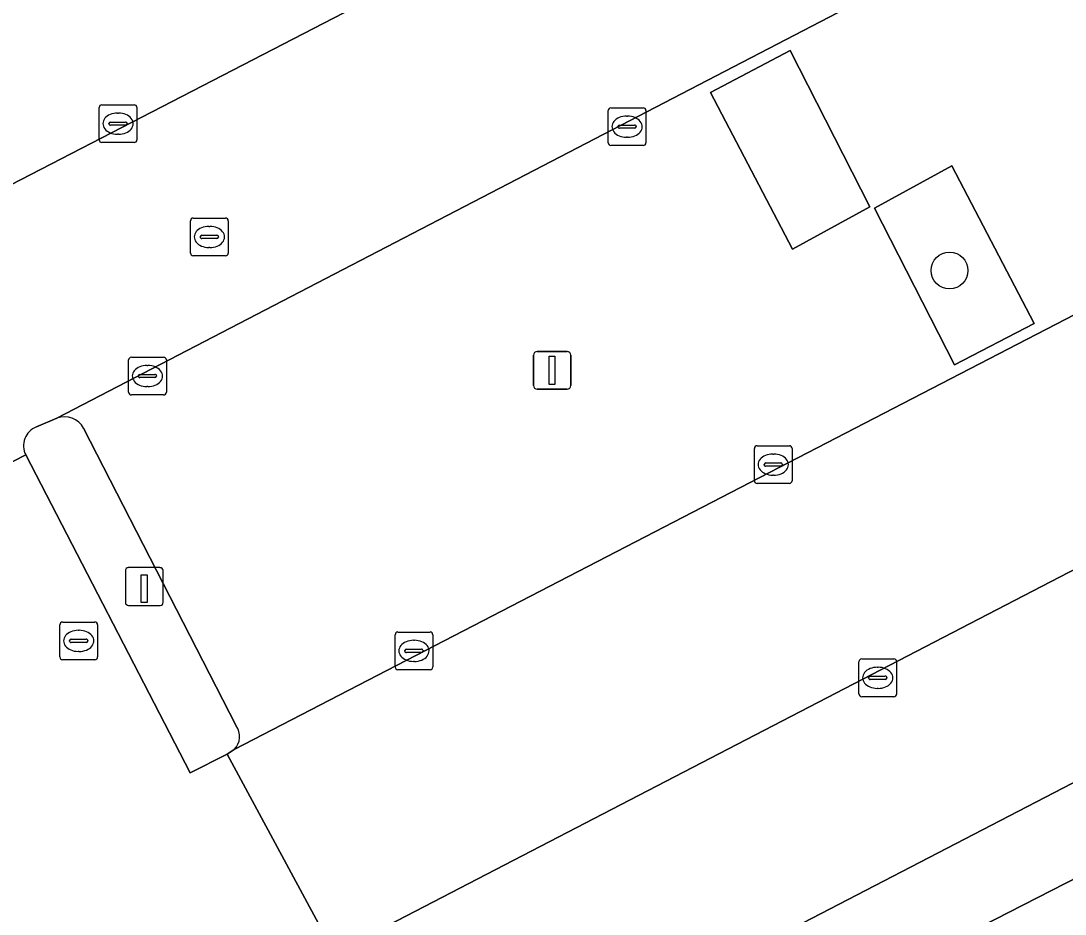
# Model space of a CAD drawing. Extents: x 158835 to 160077, y 386387 to 387778.
# Drawn here: x 159340.22 to 159367.89, y 387194.01 to 387217.68 of the extents above; entities that cross this region are included whole.
import ezdxf

# ---------------------------------------------------------------- set-up
doc = ezdxf.new("R2010")
doc.units = 0
for name, color, linetype in [('IMGEO_Boom', 7, 'Continuous'), ('IMGEO_Groenvoorziening', 7, 'Continuous'), ('IMGEO_Kolk', 7, 'Continuous'), ('IMGEO_Laadpaal', 7, 'Continuous'), ('IMGEO_Lichtmast', 7, 'Continuous'), ('IMGEO_Parkeervlak_gesloten', 7, 'Continuous'), ('IMGEO_Rijbaan_lokaal_open', 7, 'Continuous'), ('IMGEO_Rioolput', 7, 'Continuous'), ('IMGEO_Verkeerseiland_groen', 7, 'Continuous'), ('IMGEO_Voetpad_open', 7, 'Continuous')]:
    doc.layers.add(name, color=color, linetype=linetype)

msp = doc.modelspace()

# ---------------------------------------------------------------- linework, layer by layer
at = {"layer": 'IMGEO_Boom'}
msp.add_circle((159364.824, 387211.068), 0.489, dxfattribs=at)
at = {"layer": 'IMGEO_Groenvoorziening'}
for points in [[(159360.6, 387216.895), (159358.489, 387215.789), (159360.665, 387211.634), (159362.715, 387212.755)], [(159364.955, 387208.566), (159367.063, 387209.667), (159364.884, 387213.841), (159362.837, 387212.723)]]:
    msp.add_lwpolyline(points, close=True, dxfattribs=at)
for points in [[(159388.438, 387205.343), (159387.345, 387207.473), (159351.663, 387188.964)], [(159351.488, 387188.921), (159349.687, 387188.056), (159350.715, 387186.039), (159388.438, 387205.343)]]:
    msp.add_lwpolyline(points, dxfattribs=at)
at = {"layer": 'IMGEO_Kolk'}
for p, q in [((159342.366, 387215.46), (159343.218, 387215.46)), ((159342.291, 387214.534), (159342.291, 387215.386)), ((159342.779, 387215.24), (159342.804, 387215.24)), ((159343.292, 387215.386), (159343.292, 387214.534)), ((159355.779, 387214.454), (159355.779, 387215.306)), ((159355.854, 387215.38), (159356.706, 387215.38)), ((159356.78, 387215.306), (159356.78, 387214.454)), ((159342.55, 387214.954), (159342.55, 387214.966)), ((159342.988, 387214.917), (159342.59, 387214.917)), ((159342.593, 387215.003), (159342.991, 387215.003)), ((159343.034, 387214.966), (159343.034, 387214.954)), ((159356.081, 387214.923), (159356.479, 387214.923)), ((159356.267, 387215.16), (159356.292, 387215.16)), ((159342.802, 387214.68), (159342.777, 387214.68)), ((159356.038, 387214.874), (159356.038, 387214.886)), ((159356.476, 387214.837), (159356.078, 387214.837)), ((159356.522, 387214.886), (159356.522, 387214.874)), ((159343.218, 387214.46), (159342.366, 387214.46)), ((159356.706, 387214.38), (159355.854, 387214.38)), ((159356.29, 387214.6), (159356.265, 387214.6)), ((159343.071, 387207.846), (159343.071, 387208.698)), ((159343.146, 387208.772), (159343.998, 387208.772)), ((159343.559, 387208.552), (159343.584, 387208.552)), ((159344.072, 387208.698), (159344.072, 387207.846)), ((159343.33, 387208.266), (159343.33, 387208.278)), ((159343.373, 387208.315), (159343.771, 387208.315)), ((159343.814, 387208.278), (159343.814, 387208.266)), ((159343.768, 387208.229), (159343.37, 387208.229)), ((159343.582, 387207.992), (159343.557, 387207.992)), ((159343.998, 387207.772), (159343.146, 387207.772)), ((159359.653, 387205.499), (159359.653, 387206.351)), ((159359.728, 387206.425), (159360.58, 387206.425)), ((159360.654, 387206.351), (159360.654, 387205.499)), ((159360.141, 387206.205), (159360.166, 387206.205)), ((159359.912, 387205.919), (159359.912, 387205.931)), ((159360.35, 387205.882), (159359.952, 387205.882)), ((159359.955, 387205.968), (159360.353, 387205.968)), ((159360.396, 387205.931), (159360.396, 387205.919)), ((159360.164, 387205.645), (159360.139, 387205.645)), ((159360.58, 387205.425), (159359.728, 387205.425)), ((159350.133, 387200.563), (159350.133, 387201.415)), ((159350.208, 387201.489), (159351.06, 387201.489)), ((159351.134, 387201.415), (159351.134, 387200.563)), ((159350.621, 387201.269), (159350.646, 387201.269)), ((159350.392, 387200.983), (159350.392, 387200.995)), ((159350.83, 387200.946), (159350.432, 387200.946)), ((159350.435, 387201.032), (159350.833, 387201.032)), ((159350.876, 387200.995), (159350.876, 387200.983)), ((159350.644, 387200.709), (159350.619, 387200.709)), ((159362.422, 387199.849), (159362.422, 387200.701)), ((159362.497, 387200.775), (159363.349, 387200.775)), ((159362.91, 387200.555), (159362.935, 387200.555)), ((159363.423, 387200.701), (159363.423, 387199.849)), ((159351.06, 387200.489), (159350.208, 387200.489)), ((159362.681, 387200.269), (159362.681, 387200.281)), ((159363.119, 387200.232), (159362.721, 387200.232)), ((159362.724, 387200.318), (159363.122, 387200.318)), ((159363.165, 387200.281), (159363.165, 387200.269)), ((159362.933, 387199.995), (159362.908, 387199.995)), ((159363.349, 387199.775), (159362.497, 387199.775))]:
    msp.add_line(p, q, dxfattribs=at)
for points in [[(159342.366, 387215.46), (159343.218, 387215.46)], [(159342.291, 387214.534), (159342.291, 387215.386)], [(159343.292, 387215.386), (159343.292, 387214.534)], [(159355.779, 387214.454), (159355.779, 387215.306)], [(159355.854, 387215.38), (159356.706, 387215.38)], [(159356.78, 387215.306), (159356.78, 387214.454)], [(159343.218, 387214.46), (159342.366, 387214.46)], [(159356.706, 387214.38), (159355.854, 387214.38)], [(159343.071, 387207.846), (159343.071, 387208.698)], [(159343.146, 387208.772), (159343.998, 387208.772)], [(159344.072, 387208.698), (159344.072, 387207.846)], [(159343.998, 387207.772), (159343.146, 387207.772)], [(159359.653, 387205.499), (159359.653, 387206.351)], [(159359.728, 387206.425), (159360.58, 387206.425)], [(159360.654, 387206.351), (159360.654, 387205.499)], [(159360.58, 387205.425), (159359.728, 387205.425)], [(159350.133, 387200.563), (159350.133, 387201.415)], [(159350.208, 387201.489), (159351.06, 387201.489)], [(159351.134, 387201.415), (159351.134, 387200.563)], [(159362.422, 387199.849), (159362.422, 387200.701)], [(159362.497, 387200.775), (159363.349, 387200.775)], [(159363.423, 387200.701), (159363.423, 387199.849)], [(159351.06, 387200.489), (159350.208, 387200.489)], [(159363.349, 387199.775), (159362.497, 387199.775)]]:
    msp.add_lwpolyline(points, dxfattribs=at)
for centre, radius, start, end in [((159342.368, 387215.384), 0.0765, 91.552, 178.448), ((159342.368, 387215.384), 0.0765, 91.552, 178.448), ((159343.216, 387215.384), 0.0765, 1.552, 88.448), ((159343.216, 387215.384), 0.0765, 1.552, 88.448), ((159355.856, 387215.304), 0.0765, 91.552, 178.448), ((159355.856, 387215.304), 0.0765, 91.552, 178.448), ((159356.704, 387215.304), 0.0765, 1.552, 88.448), ((159356.704, 387215.304), 0.0765, 1.552, 88.448), ((159342.59, 387214.963), 0.0403, 85.8775, 175.7526), ((159342.587, 387214.953), 0.0366, 178.938, 274.7102), ((159342.991, 387214.96), 0.043, 264.8664, 352.4533), ((159342.995, 387214.965), 0.0386, 1.7309, 96.639), ((159356.078, 387214.883), 0.0403, 85.8775, 175.7526), ((159356.483, 387214.885), 0.0386, 1.7309, 96.639), ((159356.075, 387214.873), 0.0366, 178.938, 274.7102), ((159356.479, 387214.88), 0.043, 264.8664, 352.4533), ((159342.368, 387214.536), 0.0765, 181.552, 268.448), ((159342.368, 387214.536), 0.0765, 181.552, 268.448), ((159343.216, 387214.536), 0.0765, 271.552, 358.448), ((159343.216, 387214.536), 0.0765, 271.552, 358.448), ((159355.856, 387214.456), 0.0765, 181.552, 268.448), ((159355.856, 387214.456), 0.0765, 181.552, 268.448), ((159356.704, 387214.456), 0.0765, 271.552, 358.448), ((159356.704, 387214.456), 0.0765, 271.552, 358.448), ((159343.148, 387208.696), 0.0765, 91.552, 178.448), ((159343.148, 387208.696), 0.0765, 91.552, 178.448), ((159343.996, 387208.696), 0.0765, 1.552, 88.448), ((159343.996, 387208.696), 0.0765, 1.552, 88.448), ((159343.37, 387208.275), 0.0403, 85.8775, 175.7526), ((159343.367, 387208.265), 0.0366, 178.938, 274.7102), ((159343.771, 387208.272), 0.043, 264.8664, 352.4533), ((159343.775, 387208.277), 0.0386, 1.7309, 96.639), ((159343.148, 387207.848), 0.0765, 181.552, 268.448), ((159343.148, 387207.848), 0.0765, 181.552, 268.448), ((159343.996, 387207.848), 0.0765, 271.552, 358.448), ((159343.996, 387207.848), 0.0765, 271.552, 358.448), ((159359.73, 387206.349), 0.0765, 91.552, 178.448), ((159359.73, 387206.349), 0.0765, 91.552, 178.448), ((159360.578, 387206.349), 0.0765, 1.552, 88.448), ((159360.578, 387206.349), 0.0765, 1.552, 88.448), ((159359.952, 387205.928), 0.0403, 85.8775, 175.7526), ((159359.949, 387205.918), 0.0366, 178.938, 274.7102), ((159360.353, 387205.925), 0.043, 264.8664, 352.4533), ((159360.357, 387205.93), 0.0386, 1.7309, 96.639), ((159359.73, 387205.501), 0.0765, 181.552, 268.448), ((159359.73, 387205.501), 0.0765, 181.552, 268.448), ((159360.578, 387205.501), 0.0765, 271.552, 358.448), ((159360.578, 387205.501), 0.0765, 271.552, 358.448), ((159350.21, 387201.413), 0.0765, 91.552, 178.448), ((159350.21, 387201.413), 0.0765, 91.552, 178.448), ((159351.058, 387201.413), 0.0765, 1.552, 88.448), ((159351.058, 387201.413), 0.0765, 1.552, 88.448), ((159350.432, 387200.992), 0.0403, 85.8775, 175.7526), ((159350.429, 387200.982), 0.0366, 178.938, 274.7102), ((159350.833, 387200.989), 0.043, 264.8664, 352.4533), ((159350.837, 387200.994), 0.0386, 1.7309, 96.639), ((159350.21, 387200.565), 0.0765, 181.552, 268.448), ((159350.21, 387200.565), 0.0765, 181.552, 268.448), ((159351.058, 387200.565), 0.0765, 271.552, 358.448), ((159351.058, 387200.565), 0.0765, 271.552, 358.448), ((159362.499, 387200.699), 0.0765, 91.552, 178.448), ((159362.499, 387200.699), 0.0765, 91.552, 178.448), ((159363.347, 387200.699), 0.0765, 1.552, 88.448), ((159363.347, 387200.699), 0.0765, 1.552, 88.448), ((159362.721, 387200.278), 0.0403, 85.8775, 175.7526), ((159362.718, 387200.268), 0.0366, 178.938, 274.7102), ((159363.122, 387200.275), 0.043, 264.8664, 352.4533), ((159363.126, 387200.28), 0.0386, 1.7309, 96.639), ((159362.499, 387199.851), 0.0765, 181.552, 268.448), ((159362.499, 387199.851), 0.0765, 181.552, 268.448), ((159363.347, 387199.851), 0.0765, 271.552, 358.448), ((159363.347, 387199.851), 0.0765, 271.552, 358.448)]:
    msp.add_arc(centre, radius, start, end, dxfattribs=at)
for centre, major_axis, ratio, start_param, end_param in [((159342.778, 387214.96), (-0.387, 0.002), 0.722429, 4.712389, 7.853982), ((159342.803, 387214.96), (-0.39, 0.002), 0.717154, 1.570796, 4.712389), ((159356.266, 387214.88), (-0.387, 0.002), 0.722429, 4.712389, 7.853982), ((159356.291, 387214.88), (-0.39, 0.002), 0.717154, 1.570796, 4.712389), ((159343.558, 387208.272), (-0.387, 0.002), 0.722429, 4.712389, 7.853982), ((159343.583, 387208.272), (-0.39, 0.002), 0.717154, 1.570796, 4.712389), ((159360.14, 387205.925), (-0.387, 0.002), 0.722429, 4.712389, 7.853982), ((159360.165, 387205.925), (-0.39, 0.002), 0.717154, 1.570796, 4.712389), ((159350.62, 387200.989), (-0.387, 0.002), 0.722429, 4.712389, 7.853982), ((159350.645, 387200.989), (-0.39, 0.002), 0.717154, 1.570796, 4.712389), ((159362.909, 387200.275), (-0.387, 0.002), 0.722429, 4.712389, 7.853982), ((159362.934, 387200.275), (-0.39, 0.002), 0.717154, 1.570796, 4.712389)]:
    msp.add_ellipse(centre, major_axis=major_axis, ratio=ratio, start_param=start_param, end_param=end_param, dxfattribs=at)
at = {"layer": 'IMGEO_Laadpaal'}
for p, q in [((159342.986, 387203.11), (159342.986, 387202.269)), ((159342.986, 387203.11), (159342.986, 387202.269)), ((159343.902, 387203.194), (159343.061, 387203.194)), ((159343.902, 387203.194), (159343.061, 387203.194)), ((159343.986, 387202.278), (159343.986, 387203.119)), ((159343.986, 387202.278), (159343.986, 387203.119)), ((159343.07, 387202.194), (159343.911, 387202.194)), ((159343.07, 387202.194), (159343.911, 387202.194))]:
    msp.add_line(p, q, dxfattribs=at)
msp.add_lwpolyline([(159343.401, 387203.007), (159343.561, 387203.007), (159343.561, 387202.274), (159343.401, 387202.274), (159343.401, 387203.007)], dxfattribs=at)
for centre, start, end in [((159343.064, 387203.116), 92.4484, 184.2845), ((159343.064, 387203.116), 92.4484, 184.2845), ((159343.908, 387203.116), 2.4484, 94.2845), ((159343.908, 387203.116), 2.4484, 94.2845), ((159343.064, 387202.272), 182.4484, 274.2845), ((159343.064, 387202.272), 182.4484, 274.2845), ((159343.908, 387202.272), 272.4484, 4.2845), ((159343.908, 387202.272), 272.4484, 4.2845)]:
    msp.add_arc(centre, 0.0779, start, end, dxfattribs=at)
at = {"layer": 'IMGEO_Lichtmast'}
for p, q in [((159353.8, 387208.024), (159353.8, 387208.824)), ((159353.8, 387208.824), (159353.8, 387208.024)), ((159353.9, 387208.924), (159354.69, 387208.924)), ((159354.69, 387208.924), (159353.9, 387208.924)), ((159354.79, 387208.824), (159354.79, 387208.024)), ((159354.79, 387208.024), (159354.79, 387208.824)), ((159354.69, 387207.924), (159353.9, 387207.924)), ((159353.9, 387207.924), (159354.69, 387207.924))]:
    msp.add_line(p, q, dxfattribs=at)
msp.add_lwpolyline([(159354.22, 387208.799), (159354.37, 387208.799), (159354.37, 387208.049), (159354.22, 387208.049), (159354.22, 387208.799)], dxfattribs=at)
for centre, start, end in [((159353.9, 387208.824), 90, 180), ((159353.9, 387208.824), 90, 180), ((159354.69, 387208.824), 0, 90), ((159354.69, 387208.824), 360, 90), ((159353.9, 387208.024), 180, 270), ((159353.9, 387208.024), 180, 270), ((159354.69, 387208.024), 270, 0), ((159354.69, 387208.024), 270, 0)]:
    msp.add_arc(centre, 0.1, start, end, dxfattribs=at)
at = {"layer": 'IMGEO_Parkeervlak_gesloten'}
for points in [[(159374.968, 387231.442), (159370.343, 387240.333), (159331.594, 387220.309), (159336.194, 387211.406)], [(159358.489, 387215.789), (159360.6, 387216.895), (159362.715, 387212.755), (159360.665, 387211.634)], [(159362.837, 387212.723), (159364.884, 387213.841), (159367.063, 387209.667), (159364.955, 387208.566)]]:
    msp.add_lwpolyline(points, close=True, dxfattribs=at)
for points in [[(159382.33, 387217.246), (159382.349, 387217.256), (159382.185, 387217.518), (159379.96, 387216.374), (159377.798, 387220.578), (159380.023, 387221.722), (159377.723, 387226.145), (159341.172, 387207.152)], [(159345.873, 387198.377), (159382.33, 387217.246)], [(159387.345, 387207.473), (159385.06, 387211.926), (159348.528, 387192.98)], [(159351.663, 387188.964), (159387.345, 387207.473)], [(159341.876, 387206.888), (159345.92, 387199.006)]]:
    msp.add_lwpolyline(points, dxfattribs=at)
for centre, radius, start, end in [((159341.382, 387206.64), 0.553, 26.6059, 112.282), ((159345.526, 387198.719), 0.487, 315.3983, 36.0551)]:
    msp.add_arc(centre, radius, start, end, dxfattribs=at)
at = {"layer": 'IMGEO_Rijbaan_lokaal_open'}
for points in [[(159377.723, 387226.145), (159374.968, 387231.442), (159336.194, 387211.406), (159331.594, 387220.309), (159370.343, 387240.333), (159367.571, 387245.663), (159328.835, 387225.647), (159324.259, 387234.502), (159362.971, 387254.506), (159360.184, 387259.865), (159341.301, 387250.044), (159321.62, 387239.895), (159321.482, 387240.16), (159319.308, 387244.327), (159319.151, 387244.437), (159318.731, 387245.283), (159314.506, 387243.102), (159327.62, 387217.64), (159334.99, 387203.567), (159335.046, 387203.46), (159340.35, 387206.18)], [(159340.629, 387206.928), (159341.172, 387207.152), (159377.723, 387226.145)]]:
    msp.add_lwpolyline(points, dxfattribs=at)
msp.add_lwpolyline([(159385.06, 387211.926), (159382.33, 387217.246), (159345.873, 387198.377), (159345.683, 387198.254), (159348.528, 387192.98)], close=True, dxfattribs=at)
msp.add_arc((159340.826, 387206.428), 0.537, 111.5574, 207.5321, dxfattribs=at)
at = {"layer": 'IMGEO_Rioolput'}
for p, q in [((159344.786, 387212.458), (159345.638, 387212.458)), ((159344.711, 387211.532), (159344.711, 387212.384)), ((159345.199, 387212.238), (159345.224, 387212.238)), ((159345.712, 387212.384), (159345.712, 387211.532)), ((159344.97, 387211.952), (159344.97, 387211.964)), ((159345.408, 387211.915), (159345.01, 387211.915)), ((159345.013, 387212.001), (159345.411, 387212.001)), ((159345.454, 387211.964), (159345.454, 387211.952)), ((159345.222, 387211.678), (159345.197, 387211.678)), ((159345.638, 387211.458), (159344.786, 387211.458)), ((159341.249, 387200.828), (159341.249, 387201.68)), ((159341.324, 387201.754), (159342.176, 387201.754)), ((159342.25, 387201.68), (159342.25, 387200.828)), ((159341.737, 387201.534), (159341.762, 387201.534)), ((159341.508, 387201.248), (159341.508, 387201.26)), ((159341.946, 387201.211), (159341.548, 387201.211)), ((159341.551, 387201.297), (159341.949, 387201.297)), ((159341.992, 387201.26), (159341.992, 387201.248)), ((159341.76, 387200.974), (159341.735, 387200.974)), ((159342.176, 387200.754), (159341.324, 387200.754))]:
    msp.add_line(p, q, dxfattribs=at)
for points in [[(159344.786, 387212.458), (159345.638, 387212.458)], [(159344.711, 387211.532), (159344.711, 387212.384)], [(159345.712, 387212.384), (159345.712, 387211.532)], [(159345.638, 387211.458), (159344.786, 387211.458)], [(159341.249, 387200.828), (159341.249, 387201.68)], [(159341.324, 387201.754), (159342.176, 387201.754)], [(159342.25, 387201.68), (159342.25, 387200.828)], [(159342.176, 387200.754), (159341.324, 387200.754)]]:
    msp.add_lwpolyline(points, dxfattribs=at)
for centre, radius, start, end in [((159344.788, 387212.382), 0.0765, 91.552, 178.448), ((159344.788, 387212.382), 0.0765, 91.552, 178.448), ((159345.636, 387212.382), 0.0765, 1.552, 88.448), ((159345.636, 387212.382), 0.0765, 1.552, 88.448), ((159345.01, 387211.961), 0.0403, 85.8775, 175.7526), ((159345.007, 387211.951), 0.0366, 178.938, 274.7102), ((159345.411, 387211.958), 0.043, 264.8664, 352.4533), ((159345.415, 387211.963), 0.0386, 1.7309, 96.639), ((159344.788, 387211.534), 0.0765, 181.552, 268.448), ((159344.788, 387211.534), 0.0765, 181.552, 268.448), ((159345.636, 387211.534), 0.0765, 271.552, 358.448), ((159345.636, 387211.534), 0.0765, 271.552, 358.448), ((159341.326, 387201.678), 0.0765, 91.552, 178.448), ((159341.326, 387201.678), 0.0765, 91.552, 178.448), ((159342.174, 387201.678), 0.0765, 1.552, 88.448), ((159342.174, 387201.678), 0.0765, 1.552, 88.448), ((159341.548, 387201.257), 0.0403, 85.8775, 175.7526), ((159341.545, 387201.247), 0.0366, 178.938, 274.7102), ((159341.949, 387201.254), 0.043, 264.8664, 352.4533), ((159341.953, 387201.259), 0.0386, 1.7309, 96.639), ((159341.326, 387200.83), 0.0765, 181.552, 268.448), ((159341.326, 387200.83), 0.0765, 181.552, 268.448), ((159342.174, 387200.83), 0.0765, 271.552, 358.448), ((159342.174, 387200.83), 0.0765, 271.552, 358.448)]:
    msp.add_arc(centre, radius, start, end, dxfattribs=at)
for centre, major_axis, ratio, start_param, end_param in [((159345.198, 387211.958), (-0.387, 0.002), 0.722429, 4.712389, 7.853982), ((159345.223, 387211.958), (-0.39, 0.002), 0.717154, 1.570796, 4.712389), ((159341.736, 387201.254), (-0.387, 0.002), 0.722429, 4.712389, 7.853982), ((159341.761, 387201.254), (-0.39, 0.002), 0.717154, 1.570796, 4.712389)]:
    msp.add_ellipse(centre, major_axis=major_axis, ratio=ratio, start_param=start_param, end_param=end_param, dxfattribs=at)
at = {"layer": 'IMGEO_Verkeerseiland_groen'}
for points in [[(159341.172, 387207.152), (159340.629, 387206.928)], [(159345.92, 387199.006), (159341.876, 387206.888)], [(159340.35, 387206.18), (159344.702, 387197.761), (159345.683, 387198.254), (159345.873, 387198.377)]]:
    msp.add_lwpolyline(points, dxfattribs=at)
for centre, radius, start, end in [((159341.382, 387206.64), 0.553, 26.6059, 112.282), ((159340.826, 387206.428), 0.537, 111.5574, 207.5321), ((159345.526, 387198.719), 0.487, 315.3983, 36.0551)]:
    msp.add_arc(centre, radius, start, end, dxfattribs=at)
at = {"layer": 'IMGEO_Voetpad_open'}
msp.add_lwpolyline([(159407.952, 387211.785), (159423.79, 387219.904), (159442.764, 387229.626), (159445.531, 387231.043), (159447.38, 387231.991), (159450.647, 387233.664), (159449.221, 387236.448), (159390.06, 387206.173), (159388.438, 387205.343), (159350.715, 387186.039), (159352.148, 387183.18), (159352.842, 387183.536), (159377.069, 387195.954), (159378.658, 387196.768)], close=True, dxfattribs=at)
msp.add_lwpolyline([(159352.148, 387183.18), (159350.715, 387186.039), (159349.687, 387188.056), (159347.46, 387192.427), (159348.528, 387192.98), (159345.683, 387198.254), (159344.702, 387197.761), (159340.35, 387206.18), (159335.046, 387203.46), (159335.511, 387202.564), (159334.102, 387201.844), (159333.585, 387202.844), (159331.104, 387201.568), (159333.203, 387197.512)], dxfattribs=at)

doc.saveas('drawing.dxf')
